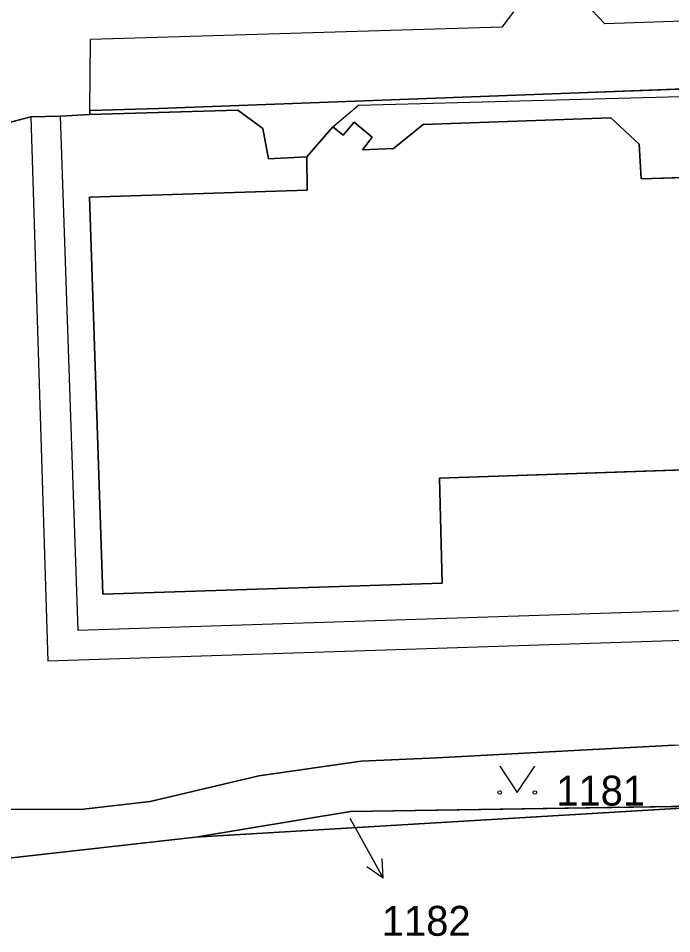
# Model space of a CAD drawing. Extents: x -689422 to -685210, y -987725 to -982160.
# Drawn here: x -687363.9 to -687326.7, y -985197.4 to -985145.3 of the extents above; entities that cross this region are included whole.
import ezdxf

# ---------------------------------------------------------------- set-up
doc = ezdxf.new("R2010")
doc.units = 0
for name, color, linetype in [('KN_Budovy', 7, 'Continuous'), ('KN_Hranice_parcel', 7, 'Continuous'), ('KN_Hranice_parcel_vnitrni_kresba', 7, 'Continuous'), ('KN_Parcelni cisla', 7, 'Continuous'), ('KN_Parcelni cisla_sipky', 7, 'Continuous'), ('KN_Polygon parcely', 7, 'Continuous'), ('KN_POZEMKY_OSTATNI PLOCHA', 7, 'Continuous'), ('KN_POZEMKY_ZASTAVENA PLOCHA', 7, 'Continuous'), ('KN_VYUZITI_16_ostatni plocha_silnice', 7, 'Continuous'), ('KN_VYUZITI_17_ostatni plocha_ostatni komunikace', 7, 'Continuous'), ('KN_VYUZITI_19_ostatni plocha_zelen', 7, 'Continuous'), ('KN_Značky kultur', 7, 'Continuous')]:
    doc.layers.add(name, color=color, linetype=linetype)

msp = doc.modelspace()

# ---------------------------------------------------------------- linework, layer by layer
at = {"layer": 'KN_Budovy'}
msp.add_lwpolyline([(-687319.62, -985154.18), (-687328.47, -985154.46), (-687328.59, -985152.48), (-687330.21, -985150.98), (-687340.89, -985151.37), (-687342.57, -985152.73), (-687344.34, -985152.8), (-687343.78, -985152.08), (-687344.81, -985151.23), (-687345.44, -985151.97), (-687346.03, -985151.5), (-687347.51, -985153.21), (-687347.48, -985155.1), (-687359.87, -985155.5), (-687359.12, -985178.08), (-687339.8, -985177.45), (-687339.96, -985171.48), (-687272.86, -985169.2)], dxfattribs=at)
at = {"layer": 'KN_Hranice_parcel'}
for p, q in [((-687323.97, -985190.13), (-687353.85, -985191.9)), ((-687353.85, -985191.9), (-687364.63, -985193.12))]:
    msp.add_line(p, q, dxfattribs=at)
for points in [[(-687322.83, -985145.37), (-687322.72, -985149.21), (-687332.03, -985149.56), (-687355.94, -985150.45), (-687359.85, -985150.57), (-687359.85, -985150.79)], [(-687305.99, -985153.72), (-687301.48, -985153.52), (-687301.49, -985151.61), (-687299.93, -985150.03), (-687293.74, -985149.8), (-687292.16, -985151.24), (-687288.3, -985151.13), (-687286.77, -985149.61), (-687275.15, -985149.11), (-687273.53, -985150.63), (-687273.51, -985151.27), (-687273.39, -985153.39), (-687272.86, -985169.2), (-687339.96, -985171.48), (-687339.8, -985177.45), (-687359.12, -985178.08), (-687359.87, -985155.5), (-687347.48, -985155.1), (-687347.51, -985153.21)], [(-687347.51, -985153.21), (-687349.68, -985153.31), (-687350.01, -985151.59), (-687351.44, -985150.54), (-687359.85, -985150.79)], [(-687305.99, -985153.72), (-687309.14, -985153.8), (-687309.26, -985151.88), (-687310.86, -985150.4), (-687315.56, -985150.56), (-687317.1, -985152.17), (-687319.68, -985152.28), (-687319.62, -985154.18), (-687328.47, -985154.46), (-687328.59, -985152.48), (-687330.21, -985150.98), (-687340.89, -985151.37), (-687342.57, -985152.73), (-687344.34, -985152.8), (-687343.78, -985152.08), (-687344.81, -985151.23), (-687345.44, -985151.97), (-687346.03, -985151.5), (-687347.51, -985153.21)], [(-687359.85, -985150.79), (-687361.55, -985150.88), (-687363.22, -985150.93), (-687365.97, -985151.65), (-687367.62, -985152.85), (-687368.71, -985154.56), (-687369.53, -985158.21), (-687368.21, -985186.8)], [(-687298.9, -985188.41), (-687304.4, -985187.05), (-687326.6, -985186.67), (-687340.1, -985187.39), (-687344.42, -985187.59), (-687350.23, -985188.41), (-687356.42, -985189.87), (-687360.38, -985190.34), (-687367.24, -985190.31)], [(-687353.85, -985191.9), (-687345.02, -985190.44), (-687323.97, -985190.13)]]:
    msp.add_lwpolyline(points, dxfattribs=at)
at = {"layer": 'KN_Hranice_parcel_vnitrni_kresba'}
for p, q in [((-687335.74, -985144.96), (-687336.4, -985145.82)), ((-687330.55, -985145.63), (-687331.29, -985144.85)), ((-687336.4, -985145.82), (-687359.81, -985146.53)), ((-687322.83, -985145.37), (-687330.55, -985145.63)), ((-687359.85, -985150.57), (-687359.81, -985146.53)), ((-687344.57, -985150.26), (-687321.47, -985149.64)), ((-687346.03, -985151.5), (-687344.57, -985150.26)), ((-687363.22, -985150.93), (-687362.24, -985181.9)), ((-687361.55, -985150.88), (-687360.53, -985180.14)), ((-687360.53, -985180.14), (-687314.66, -985178.63)), ((-687314.57, -985180.35), (-687362.24, -985181.9))]:
    msp.add_line(p, q, dxfattribs=at)
at = {"layer": 'KN_Parcelni cisla_sipky'}
for p, q in [((-687345.06, -985190.83), (-687344.62, -985191.61)), ((-687344.62, -985191.61), (-687343.165, -985194.235)), ((-687343.165, -985194.235), (-687343.213, -985193.116)), ((-687343.165, -985194.235), (-687344.089, -985193.602))]:
    msp.add_line(p, q, dxfattribs=at)
at = {"layer": 'KN_Polygon parcely'}
for points in [[(-687373.47, -985142.27), (-687375.31, -985153.14), (-687373.73, -985154.44), (-687373.2, -985156.43), (-687373.01, -985186.91), (-687368.21, -985186.8), (-687369.53, -985158.21), (-687368.71, -985154.56), (-687367.62, -985152.85), (-687365.97, -985151.65), (-687363.22, -985150.93), (-687361.55, -985150.88), (-687359.85, -985150.79), (-687359.85, -985150.57), (-687355.94, -985150.45), (-687332.03, -985149.56), (-687322.72, -985149.21)], [(-687322.72, -985149.21), (-687332.03, -985149.56), (-687355.94, -985150.45), (-687359.85, -985150.57), (-687359.85, -985150.79), (-687351.44, -985150.54), (-687350.01, -985151.59), (-687349.68, -985153.31), (-687347.51, -985153.21), (-687346.03, -985151.5), (-687345.44, -985151.97), (-687344.81, -985151.23), (-687343.78, -985152.08), (-687344.34, -985152.8), (-687342.57, -985152.73), (-687340.89, -985151.37), (-687330.21, -985150.98), (-687328.59, -985152.48), (-687328.47, -985154.46), (-687319.62, -985154.18)], [(-687272.86, -985169.2), (-687339.96, -985171.48), (-687339.8, -985177.45), (-687359.12, -985178.08), (-687359.87, -985155.5), (-687347.48, -985155.1), (-687347.51, -985153.21), (-687349.68, -985153.31), (-687350.01, -985151.59), (-687351.44, -985150.54), (-687359.85, -985150.79), (-687361.55, -985150.88), (-687363.22, -985150.93), (-687365.97, -985151.65)], [(-687319.62, -985154.18), (-687328.47, -985154.46), (-687328.59, -985152.48), (-687330.21, -985150.98), (-687340.89, -985151.37), (-687342.57, -985152.73), (-687344.34, -985152.8), (-687343.78, -985152.08), (-687344.81, -985151.23), (-687345.44, -985151.97), (-687346.03, -985151.5), (-687347.51, -985153.21), (-687347.48, -985155.1), (-687359.87, -985155.5), (-687359.12, -985178.08), (-687339.8, -985177.45), (-687339.96, -985171.48), (-687272.86, -985169.2)], [(-687234.71, -985189.6), (-687258.83, -985190.49), (-687268.63, -985190.87), (-687296.49, -985192.06), (-687304.61, -985191.75), (-687314.02, -985190.66), (-687323.97, -985190.13), (-687353.85, -985191.9), (-687364.63, -985193.12), (-687375.68, -985193.14), (-687410.24, -985195.49), (-687415.42, -985195.84), (-687418.08, -985196.02), (-687420.45, -985188.12), (-687432.98, -985186.35), (-687433.75, -985187.44), (-687437.29, -985192.45), (-687451, -985191.64), (-687452.77, -985199.74)], [(-687367.24, -985190.31), (-687360.38, -985190.34), (-687356.42, -985189.87), (-687350.23, -985188.41), (-687344.42, -985187.59), (-687340.1, -985187.39), (-687326.6, -985186.67)]]:
    msp.add_lwpolyline(points, dxfattribs=at)
for points in [[(-687323.97, -985190.13), (-687298.9, -985188.41), (-687304.4, -985187.05), (-687326.6, -985186.67), (-687340.1, -985187.39), (-687344.42, -985187.59), (-687350.23, -985188.41), (-687356.42, -985189.87), (-687360.38, -985190.34), (-687367.24, -985190.31), (-687366.91, -985192.13), (-687364.63, -985193.12), (-687353.85, -985191.9), (-687345.02, -985190.44)], [(-687353.85, -985191.9), (-687323.97, -985190.13), (-687345.02, -985190.44)]]:
    msp.add_lwpolyline(points, close=True, dxfattribs=at)
at = {"layer": 'KN_POZEMKY_OSTATNI PLOCHA'}
for p, q in [((-687332.03, -985149.56), (-687322.72, -985149.21)), ((-687322.72, -985149.21), (-687332.03, -985149.56)), ((-687355.94, -985150.45), (-687332.03, -985149.56)), ((-687332.03, -985149.56), (-687355.94, -985150.45)), ((-687359.85, -985150.57), (-687355.94, -985150.45)), ((-687355.94, -985150.45), (-687359.85, -985150.57)), ((-687359.85, -985150.79), (-687351.44, -985150.54)), ((-687351.44, -985150.54), (-687359.85, -985150.79)), ((-687359.85, -985150.79), (-687359.85, -985150.57)), ((-687359.85, -985150.57), (-687359.85, -985150.79)), ((-687351.44, -985150.54), (-687350.01, -985151.59)), ((-687350.01, -985151.59), (-687351.44, -985150.54)), ((-687365.97, -985151.65), (-687363.22, -985150.93)), ((-687363.22, -985150.93), (-687365.97, -985151.65)), ((-687363.22, -985150.93), (-687361.55, -985150.88)), ((-687361.55, -985150.88), (-687363.22, -985150.93)), ((-687361.55, -985150.88), (-687359.85, -985150.79)), ((-687359.85, -985150.79), (-687361.55, -985150.88)), ((-687330.21, -985150.98), (-687340.89, -985151.37)), ((-687328.59, -985152.48), (-687330.21, -985150.98)), ((-687350.01, -985151.59), (-687349.68, -985153.31)), ((-687349.68, -985153.31), (-687350.01, -985151.59)), ((-687346.03, -985151.5), (-687347.51, -985153.21)), ((-687345.44, -985151.97), (-687346.03, -985151.5)), ((-687344.81, -985151.23), (-687345.44, -985151.97)), ((-687343.78, -985152.08), (-687344.81, -985151.23)), ((-687340.89, -985151.37), (-687342.57, -985152.73)), ((-687344.34, -985152.8), (-687343.78, -985152.08)), ((-687328.47, -985154.46), (-687328.59, -985152.48)), ((-687342.57, -985152.73), (-687344.34, -985152.8)), ((-687349.68, -985153.31), (-687347.51, -985153.21)), ((-687347.51, -985153.21), (-687349.68, -985153.31)), ((-687347.51, -985153.21), (-687347.48, -985155.1)), ((-687319.62, -985154.18), (-687328.47, -985154.46)), ((-687347.48, -985155.1), (-687359.87, -985155.5)), ((-687359.87, -985155.5), (-687359.12, -985178.08)), ((-687339.96, -985171.48), (-687272.86, -985169.2)), ((-687339.8, -985177.45), (-687339.96, -985171.48)), ((-687359.12, -985178.08), (-687339.8, -985177.45)), ((-687340.1, -985187.39), (-687326.6, -985186.67)), ((-687326.6, -985186.67), (-687340.1, -985187.39)), ((-687344.42, -985187.59), (-687340.1, -985187.39)), ((-687340.1, -985187.39), (-687344.42, -985187.59)), ((-687350.23, -985188.41), (-687344.42, -985187.59)), ((-687344.42, -985187.59), (-687350.23, -985188.41)), ((-687356.42, -985189.87), (-687350.23, -985188.41)), ((-687350.23, -985188.41), (-687356.42, -985189.87)), ((-687360.38, -985190.34), (-687356.42, -985189.87)), ((-687356.42, -985189.87), (-687360.38, -985190.34)), ((-687323.97, -985190.13), (-687353.85, -985191.9)), ((-687353.85, -985191.9), (-687323.97, -985190.13)), ((-687323.97, -985190.13), (-687345.02, -985190.44)), ((-687345.02, -985190.44), (-687323.97, -985190.13)), ((-687367.24, -985190.31), (-687360.38, -985190.34)), ((-687360.38, -985190.34), (-687367.24, -985190.31)), ((-687345.02, -985190.44), (-687353.85, -985191.9)), ((-687353.85, -985191.9), (-687345.02, -985190.44)), ((-687353.85, -985191.9), (-687364.63, -985193.12)), ((-687364.63, -985193.12), (-687353.85, -985191.9))]:
    msp.add_line(p, q, dxfattribs=at)
at = {"layer": 'KN_POZEMKY_ZASTAVENA PLOCHA'}
for p, q in [((-687340.89, -985151.37), (-687330.21, -985150.98)), ((-687330.21, -985150.98), (-687328.59, -985152.48)), ((-687347.51, -985153.21), (-687346.03, -985151.5)), ((-687346.03, -985151.5), (-687345.44, -985151.97)), ((-687345.44, -985151.97), (-687344.81, -985151.23)), ((-687344.81, -985151.23), (-687343.78, -985152.08)), ((-687342.57, -985152.73), (-687340.89, -985151.37)), ((-687343.78, -985152.08), (-687344.34, -985152.8)), ((-687328.59, -985152.48), (-687328.47, -985154.46)), ((-687344.34, -985152.8), (-687342.57, -985152.73)), ((-687347.48, -985155.1), (-687347.51, -985153.21)), ((-687328.47, -985154.46), (-687319.62, -985154.18)), ((-687359.87, -985155.5), (-687347.48, -985155.1)), ((-687359.12, -985178.08), (-687359.87, -985155.5)), ((-687272.86, -985169.2), (-687339.96, -985171.48)), ((-687339.96, -985171.48), (-687339.8, -985177.45)), ((-687339.8, -985177.45), (-687359.12, -985178.08))]:
    msp.add_line(p, q, dxfattribs=at)
at = {"layer": 'KN_VYUZITI_16_ostatni plocha_silnice'}
for p, q in [((-687323.97, -985190.13), (-687353.85, -985191.9)), ((-687353.85, -985191.9), (-687323.97, -985190.13)), ((-687345.02, -985190.44), (-687323.97, -985190.13)), ((-687353.85, -985191.9), (-687345.02, -985190.44)), ((-687364.63, -985193.12), (-687353.85, -985191.9))]:
    msp.add_line(p, q, dxfattribs=at)
at = {"layer": 'KN_VYUZITI_17_ostatni plocha_ostatni komunikace'}
for p, q in [((-687332.03, -985149.56), (-687322.72, -985149.21)), ((-687322.72, -985149.21), (-687332.03, -985149.56)), ((-687355.94, -985150.45), (-687332.03, -985149.56)), ((-687332.03, -985149.56), (-687355.94, -985150.45)), ((-687359.85, -985150.57), (-687355.94, -985150.45)), ((-687355.94, -985150.45), (-687359.85, -985150.57)), ((-687351.44, -985150.54), (-687359.85, -985150.79)), ((-687359.85, -985150.79), (-687359.85, -985150.57)), ((-687359.85, -985150.57), (-687359.85, -985150.79)), ((-687350.01, -985151.59), (-687351.44, -985150.54)), ((-687363.22, -985150.93), (-687365.97, -985151.65)), ((-687361.55, -985150.88), (-687363.22, -985150.93)), ((-687359.85, -985150.79), (-687361.55, -985150.88)), ((-687330.21, -985150.98), (-687340.89, -985151.37)), ((-687328.59, -985152.48), (-687330.21, -985150.98)), ((-687349.68, -985153.31), (-687350.01, -985151.59)), ((-687346.03, -985151.5), (-687347.51, -985153.21)), ((-687345.44, -985151.97), (-687346.03, -985151.5)), ((-687344.81, -985151.23), (-687345.44, -985151.97)), ((-687343.78, -985152.08), (-687344.81, -985151.23)), ((-687340.89, -985151.37), (-687342.57, -985152.73)), ((-687344.34, -985152.8), (-687343.78, -985152.08)), ((-687328.47, -985154.46), (-687328.59, -985152.48)), ((-687342.57, -985152.73), (-687344.34, -985152.8)), ((-687347.51, -985153.21), (-687349.68, -985153.31)), ((-687319.62, -985154.18), (-687328.47, -985154.46))]:
    msp.add_line(p, q, dxfattribs=at)
at = {"layer": 'KN_VYUZITI_19_ostatni plocha_zelen'}
for p, q in [((-687359.85, -985150.79), (-687351.44, -985150.54)), ((-687351.44, -985150.54), (-687350.01, -985151.59)), ((-687365.97, -985151.65), (-687363.22, -985150.93)), ((-687363.22, -985150.93), (-687361.55, -985150.88)), ((-687361.55, -985150.88), (-687359.85, -985150.79)), ((-687350.01, -985151.59), (-687349.68, -985153.31)), ((-687349.68, -985153.31), (-687347.51, -985153.21)), ((-687347.51, -985153.21), (-687347.48, -985155.1)), ((-687347.48, -985155.1), (-687359.87, -985155.5)), ((-687359.87, -985155.5), (-687359.12, -985178.08)), ((-687339.96, -985171.48), (-687272.86, -985169.2)), ((-687339.8, -985177.45), (-687339.96, -985171.48)), ((-687359.12, -985178.08), (-687339.8, -985177.45)), ((-687340.1, -985187.39), (-687326.6, -985186.67)), ((-687326.6, -985186.67), (-687340.1, -985187.39)), ((-687344.42, -985187.59), (-687340.1, -985187.39)), ((-687340.1, -985187.39), (-687344.42, -985187.59)), ((-687350.23, -985188.41), (-687344.42, -985187.59)), ((-687344.42, -985187.59), (-687350.23, -985188.41)), ((-687356.42, -985189.87), (-687350.23, -985188.41)), ((-687350.23, -985188.41), (-687356.42, -985189.87)), ((-687360.38, -985190.34), (-687356.42, -985189.87)), ((-687356.42, -985189.87), (-687360.38, -985190.34)), ((-687323.97, -985190.13), (-687345.02, -985190.44)), ((-687367.24, -985190.31), (-687360.38, -985190.34)), ((-687360.38, -985190.34), (-687367.24, -985190.31)), ((-687345.02, -985190.44), (-687353.85, -985191.9)), ((-687353.85, -985191.9), (-687364.63, -985193.12))]:
    msp.add_line(p, q, dxfattribs=at)
at = {"layer": 'KN_Značky kultur'}
msp.add_lwpolyline([(-687336.53, -985187.869), (-687335.53, -985189.37), (-687334.53, -985187.869)], dxfattribs=at)
for centre in [(-687336.53, -985189.369), (-687334.53, -985189.369)]:
    msp.add_circle(centre, 0.1, dxfattribs=at)

# ---------------------------------------------------------------- texts
at = {"layer": 'KN_Parcelni cisla'}
for s, p in [('1181', (-687333.31, -985190.11)), ('1182', (-687343.24, -985197.518))]:
    msp.add_text(s, height=1.7, dxfattribs=at).set_placement(p)

doc.saveas('drawing.dxf')
